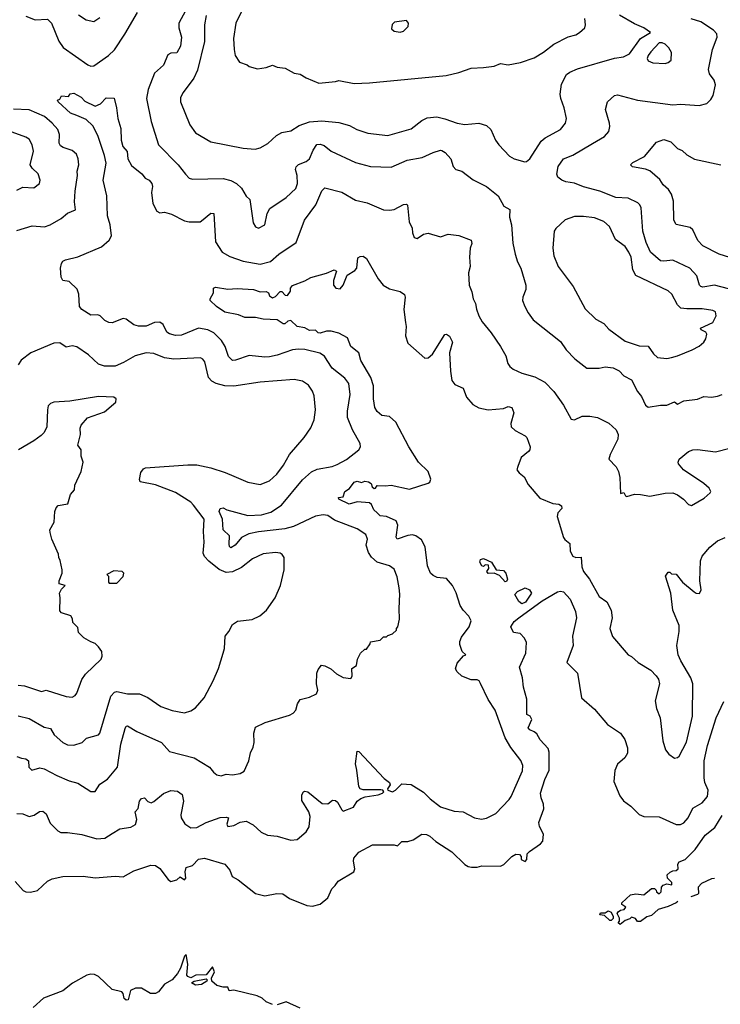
# Model space of a CAD drawing. Extents: x 1771496 to 1971148, y 471553 to 643630.
# Tile 635 of 656: x 1910544 to 1915092, y 524555 to 530948. Entities that reach past the tile are written whole.
import ezdxf

# ---------------------------------------------------------------- set-up
doc = ezdxf.new("R2010")
doc.units = 0

msp = doc.modelspace()

# ---------------------------------------------------------------- linework, layer by layer
at = {"layer": '0CON10XD'}
for points in [[(1911995, 531023.3), (1911947.1, 530925), (1911933.1, 530825), (1911936, 530755), (1911944, 530715), (1911971.7, 530671.7), (1912020, 530655), (1912033.6, 530643.6), (1912088.3, 530628.3), (1912145, 530636.7), (1912185, 530653.3), (1912215, 530638.8), (1912267.5, 530632.5), (1912325, 530601.2), (1912365, 530593.3), (1912405, 530570), (1912486.4, 530536.4), (1912593.6, 530546.4), (1912615, 530553.3), (1912715, 530534.2), (1912815, 530538.6), (1913313.9, 530586.1), (1913395, 530603.8), (1913475, 530633.3), (1913555, 530636.2), (1913625, 530646.7), (1913665, 530663.3), (1913715, 530653.8), (1913795, 530668.8), (1913885, 530698.8), (1913945, 530736.2), (1914011.7, 530788.3), (1914105, 530835.7), (1914155, 530848.6), (1914178, 530865), (1914213.1, 530895), (1914218.1, 530915), (1914212.5, 530955)], [(1910585, 530971.4), (1910645, 530946.5), (1910725, 530951.5), (1910750.7, 530925), (1910798.3, 530808.3), (1910827.4, 530767.4), (1910986, 530655), (1911005, 530646.7), (1911025, 530647.5), (1911120.6, 530715), (1911159, 530751), (1911227, 530853), (1911308.5, 530995)], [(1910925, 530980), (1910975, 530946), (1911025, 530936), (1911065, 530961.2)], [(1911620, 531005), (1911577.5, 530925), (1911576.7, 530895), (1911595.4, 530835), (1911587.7, 530775), (1911565, 530732.5), (1911525, 530731.1), (1911505, 530718.6), (1911477.6, 530652.4), (1911419.2, 530600.8), (1911378.5, 530495), (1911368.2, 530435), (1911397.4, 530287.4), (1911444.4, 530135), (1911572.5, 530005), (1911620, 529945), (1911645, 529919.2), (1911665, 529911.4), (1911865, 529915.6), (1911915, 529904.4), (1911952, 529885), (1911984.6, 529854.6), (1912015, 529801.2), (1912039.1, 529779.1), (1912059.5, 529629.5), (1912075, 529603.3), (1912095, 529594.2), (1912136, 529615), (1912151.7, 529688.3), (1912168.3, 529721.7), (1912275, 529793.1), (1912337.4, 529852.6), (1912348.5, 529885), (1912345.4, 529935.4), (1912335.6, 529975), (1912338.7, 529991.3), (1912355, 530006.7), (1912405, 530027.1), (1912426.3, 530043.7), (1912449.5, 530100.5), (1912472.4, 530137.6), (1912495, 530139.2), (1912520.8, 530130.8), (1912565.8, 530095), (1912725, 530020), (1912822.5, 529995), (1912955, 529989.4), (1913060, 530035), (1913158, 530052), (1913227.5, 530085), (1913275, 530100), (1913285, 530098), (1913306.7, 530085), (1913343.6, 530043.6), (1913358.8, 529995), (1913375.9, 529975.9), (1913415, 529964.2), (1913488.9, 529908.9), (1913575, 529865.6), (1913650, 529805), (1913687.6, 529737.6), (1913726.9, 529715), (1913723.3, 529665), (1913736.7, 529615), (1913746.6, 529496.6), (1913760.5, 529425), (1913775.8, 529375), (1913798.1, 529335), (1913830, 529225), (1913830, 529195), (1913810.8, 529145), (1913809.2, 529125), (1913822.9, 529085), (1913845.6, 529045), (1913878.1, 528998.1), (1914055, 528858), (1914090.8, 528805), (1914147.5, 528745), (1914225, 528685.8), (1914305, 528684.3), (1914345, 528692.9), (1914396.8, 528686.8), (1914435, 528668), (1914465.6, 528635.6), (1914515, 528608.9), (1914554.2, 528534.2), (1914580.4, 528500.4), (1914605.9, 528445.9), (1914625, 528431.2), (1914705, 528445.6), (1914745.5, 528444.5), (1914795, 528466.2), (1914815, 528452), (1914855, 528472.5), (1914945, 528484), (1914985, 528502), (1915035, 528497.3), (1915075, 528502.9), (1915105, 528514.5)], [(1911754.7, 530975.3), (1911743.6, 530915), (1911744.6, 530805), (1911699.5, 530620.5), (1911675, 530568), (1911605.8, 530475), (1911588.3, 530441.7), (1911588.6, 530415), (1911649.2, 530265), (1911685, 530214), (1911784.3, 530154.3), (1911995, 530114.4), (1912073, 530107), (1912105, 530115.7), (1912155, 530144.4), (1912212, 530195), (1912245, 530214.3), (1912305, 530226.9), (1912359.1, 530260.9), (1912425, 530283.6), (1912505, 530290.4), (1912615, 530280), (1912685, 530260), (1912733.3, 530235), (1912805, 530211.4), (1912935, 530195.6), (1913085, 530239.2), (1913155, 530292.9), (1913190.2, 530309.8), (1913253, 530317), (1913304.4, 530304.4), (1913385, 530275.7), (1913435, 530267.5), (1913525, 530275.8), (1913575, 530260.8), (1913602.5, 530235), (1913634, 530165), (1913654, 530135), (1913725, 530061.2), (1913755, 530043.8), (1913824.1, 530024.1), (1913835, 530026), (1913855, 530043.8), (1913930.2, 530159.8), (1913955, 530180), (1914054, 530235), (1914087.1, 530275), (1914093.1, 530305), (1914078.5, 530375), (1914056.7, 530435), (1914053.6, 530465), (1914061.2, 530528.8), (1914095, 530590.6), (1914115, 530606.9), (1914165, 530627.5), (1914405, 530698.5), (1914465, 530706.7), (1914503.3, 530726.7), (1914575, 530825.8), (1914640, 530865), (1914596.7, 530895), (1914535, 530920.6), (1914437.4, 530977.4)], [(1915145, 529200), (1915055, 529223), (1914978.1, 529211.9), (1914966, 529215), (1914958.5, 529225), (1914939.6, 529285), (1914895.5, 529335), (1914785, 529385.3), (1914725, 529379), (1914705, 529382.5), (1914639.1, 529439.1), (1914611.8, 529501.8), (1914590.5, 529575), (1914577.8, 529725), (1914570.8, 529745), (1914558, 529758), (1914495, 529788.9), (1914415, 529793.6), (1914311.2, 529835), (1914205, 529862.1), (1914145, 529885.4), (1914090, 529895), (1914064.6, 529904.6), (1914038.1, 529925), (1914031.2, 529945), (1914040.8, 529995), (1914075, 530044.3), (1914135, 530068.1), (1914263, 530143), (1914340.6, 530189.4), (1914368.2, 530221.8), (1914375.6, 530255), (1914373.3, 530275), (1914347.7, 530365), (1914360.2, 530415), (1914405.4, 530455.4), (1914425, 530459), (1914555, 530425.6), (1914785, 530395.6), (1914835, 530398.9), (1914955, 530390.8), (1915005, 530404), (1915031.7, 530428.3), (1915045.5, 530454.5), (1915061.9, 530525), (1915052.5, 530555), (1915022.9, 530595), (1915015.8, 530625), (1915041.4, 530755), (1915071.4, 530835), (1915070.8, 530855), (1915049.1, 530879.1), (1914965, 530933.8), (1914902.4, 530952.4)], [(1913015, 530867.5), (1913035, 530873.3), (1913066.4, 530903.6), (1913067.5, 530925), (1913055, 530942.5), (1912978.3, 530931.7), (1912963, 530917), (1912958.3, 530888.3), (1912975, 530872.5), (1913015, 530867.5)], [(1914735, 530662.5), (1914755, 530668.8), (1914773.8, 530685), (1914775.6, 530735), (1914759.1, 530765), (1914735, 530788.9), (1914715, 530797.5), (1914695, 530796.2), (1914640.8, 530739.2), (1914623.5, 530715), (1914617.8, 530695), (1914625, 530681.4), (1914655, 530668.1), (1914735, 530662.5)], [(1912541.2, 528735), (1912522.3, 528762.3), (1912492.1, 528782.1), (1912395, 528805.3), (1912355, 528808.5), (1912315, 528803.8), (1912215, 528768.5), (1912165, 528759.2), (1912135, 528756.9), (1912035, 528767.7), (1911945, 528737.1), (1911925, 528735.5), (1911900.5, 528760.5), (1911878.5, 528825), (1911855.2, 528865.2), (1911805.3, 528915.3), (1911766.2, 528935), (1911705, 528944.5), (1911595, 528898.8), (1911555, 528896.5), (1911517.2, 528907.2), (1911498.9, 528918.9), (1911475, 528968.8), (1911455, 528984.3), (1911418.7, 528981.3), (1911365, 528958.1), (1911315, 528957.1), (1911285, 528965.7), (1911235, 529002.5), (1911217, 529007), (1911145, 528980), (1911122, 528982), (1911097.5, 528995), (1911067.5, 529025), (1911050.7, 529030.7), (1911005, 529030), (1910947.1, 529065), (1910933.1, 529085), (1910929.1, 529165), (1910917.6, 529197.6), (1910865, 529247.1), (1910825, 529254.2), (1910812.5, 529275), (1910809, 529335), (1910815.3, 529364.7), (1910825, 529380), (1910841.1, 529388.9), (1910922.2, 529407.8), (1911075, 529473.5), (1911124.7, 529515.3), (1911139.2, 529545), (1911131, 529615), (1911113.4, 529675), (1911109.6, 529805), (1911085.3, 529904.7), (1911104.6, 530015), (1911095.4, 530065), (1911051.8, 530195), (1911018.8, 530258.8), (1910975, 530298.9), (1910915, 530324.5), (1910875, 530340.5), (1910793.3, 530415), (1910790, 530425), (1910805, 530432.5), (1910815, 530452.5), (1910861.7, 530448.3), (1910872.9, 530467.1), (1910895, 530470), (1910942.5, 530445), (1910967.8, 530417.8), (1911035, 530385.6), (1911068.3, 530401.7), (1911105, 530441.2), (1911157.5, 530437.5), (1911173.3, 530375), (1911182.1, 530305), (1911200.8, 530240.8), (1911202.5, 530165), (1911214.3, 530125), (1911241.2, 530091.2), (1911246.5, 530045), (1911270.8, 530000.8), (1911337.4, 529947.4), (1911359.5, 529919.5), (1911385, 529906.2), (1911402.7, 529885), (1911407.1, 529865), (1911400, 529825), (1911407.8, 529755), (1911433.8, 529705), (1911455, 529693.2), (1911485, 529697.5), (1911528.8, 529685), (1911615, 529642), (1911645, 529636), (1911715, 529636.2), (1911725, 529642), (1911785, 529690.8), (1911805, 529688.8), (1911814.4, 529505), (1911859.3, 529439.3), (1911909.3, 529409.3), (1911995, 529379.5), (1912105, 529360), (1912172, 529378), (1912225.5, 529424.5), (1912339.3, 529500.7), (1912393.1, 529646.9), (1912466.9, 529745), (1912505, 529836.7), (1912525, 529856.2), (1912635, 529826.9), (1912725, 529775.7), (1912799.3, 529759.3), (1912905, 529712.5), (1912945, 529710), (1912974.6, 529715.4), (1913035, 529747.1), (1913055, 529750), (1913062.5, 529742.5), (1913072.5, 529635), (1913092, 529595), (1913094.1, 529564.1), (1913105, 529532.5), (1913125, 529526.7), (1913165.8, 529554.2), (1913195, 529562), (1913275, 529538.8), (1913325, 529555.8), (1913395.7, 529545.7), (1913475.7, 529515.7), (1913480, 529495), (1913469.2, 529465), (1913464.4, 529405), (1913469.2, 529345), (1913458, 529305), (1913462.9, 529225), (1913479.7, 529179.7), (1913487.5, 529135), (1913504, 529105), (1913508.8, 529068.8), (1913524.2, 529025), (1913545.8, 528985), (1913604.2, 528915), (1913665, 528826), (1913700.8, 528765), (1913712.5, 528715), (1913725.6, 528695.6), (1913748.7, 528678.7), (1913805, 528653.1), (1913888.7, 528628.7), (1913954, 528595), (1914012.8, 528532.8), (1914075.6, 528445), (1914125, 528353.8), (1914145, 528350), (1914195, 528374), (1914245, 528374), (1914295, 528364), (1914368.3, 528328.3), (1914415.6, 528285.6), (1914429.2, 528255), (1914427.8, 528225), (1914376.9, 528125), (1914369.2, 528095), (1914416, 528045), (1914430.8, 528015), (1914440.8, 527975), (1914445, 527872.5), (1914467, 527877), (1914476.4, 527856.4), (1914485, 527851.2), (1914536.1, 527866.1), (1914575, 527865.7), (1914635, 527853.3), (1914735, 527873.1), (1914785, 527875.7), (1914815, 527863.1), (1914852.9, 527835), (1914885, 527800.8), (1914905, 527794.2), (1914988.3, 527841.7), (1915026.7, 527875), (1915030, 527885), (1915020, 527905), (1914985.5, 527935.5), (1914853.8, 528025), (1914822, 528065), (1914819.2, 528075), (1914825.7, 528094.3), (1914886.7, 528145), (1914915, 528155.7), (1914945, 528157.5), (1915061.4, 528141.4), (1915255, 528191.2)], [(1910525, 529579.2), (1910625, 529608.6), (1910705, 529603.1), (1910741.2, 529615), (1910812.6, 529657.4), (1910855, 529692.5), (1910906.2, 529713.8), (1910900.8, 529765), (1910904.4, 529834.4), (1910919.4, 529935), (1910917.8, 529965), (1910927.7, 530005), (1910923.8, 530045), (1910912.2, 530075), (1910885, 530098.5), (1910827.2, 530117.2), (1910809.6, 530129.6), (1910801.5, 530145), (1910801.9, 530201.9), (1910791.8, 530235), (1910756.1, 530276.1), (1910705, 530319.6), (1910605, 530362.1), (1910505, 530366.7)], [(1910525, 529841.1), (1910565, 529860), (1910635, 529856.7), (1910673.3, 529885), (1910677.1, 529905), (1910665, 529946.2), (1910624.5, 529984.5), (1910612.5, 530005), (1910633.3, 530095), (1910625.5, 530135), (1910605, 530171.4), (1910585, 530184.5), (1910495, 530217.1)], [(1915155, 529404.4), (1915085, 529424.4), (1914978.7, 529478.7), (1914947.5, 529515), (1914915, 529583.8), (1914897.6, 529597.6), (1914805, 529618), (1914791.8, 529645), (1914788.3, 529768.3), (1914775.6, 529815), (1914756, 529846), (1914720.6, 529875), (1914700.5, 529910.5), (1914635, 529965.8), (1914607.9, 529977.9), (1914522.5, 529992.5), (1914510, 530005), (1914525, 530021.2), (1914601.3, 530058.7), (1914677.7, 530152.3), (1914725, 530168.8), (1914771.2, 530155), (1914815, 530112), (1914845, 530098), (1914875, 530069.2), (1914925, 530041.4), (1915095, 530004.4)], [(1914745, 528747.5), (1914775, 528754.3), (1914815.5, 528764.5), (1914910, 528805), (1914955, 528828.1), (1914985, 528854.6), (1914998.4, 528875), (1915005.8, 528905), (1914998, 528918), (1914968.6, 528935), (1914964.3, 528945), (1915045, 528981.8), (1915065, 529024), (1915061.5, 529051.5), (1915045, 529060), (1914975, 529071.1), (1914875, 529070), (1914835.7, 529075.7), (1914815.6, 529095.6), (1914777.1, 529165), (1914755, 529186.9), (1914545, 529287.1), (1914523.8, 529323.8), (1914513.5, 529405), (1914499.2, 529439.2), (1914474.2, 529475), (1914411.2, 529521.2), (1914372.9, 529605), (1914337, 529637), (1914275, 529661.1), (1914205, 529670), (1914145, 529669.2), (1914085, 529648.8), (1914025, 529592.5), (1914013.8, 529575), (1914006, 529465), (1914012.5, 529415), (1914040, 529345), (1914138, 529215), (1914215, 529071.2), (1914285, 529002.5), (1914336.1, 528976.1), (1914368.9, 528938.9), (1914475, 528859.4), (1914565, 528829.5), (1914625, 528828), (1914658.3, 528778.3), (1914685, 528754.2), (1914745, 528747.5)], [(1910525, 525794), (1910565, 525791.4), (1910605, 525774), (1910637.7, 525782.3), (1910672.3, 525807.7), (1910695, 525810), (1910715, 525792.5), (1910741.9, 525731.9), (1910790.9, 525680.9), (1910811.3, 525671.3), (1910855, 525671.1), (1910947.8, 525657.8), (1911045, 525629.5), (1911096.4, 525633.6), (1911145, 525663.6), (1911195, 525694), (1911265, 525705.5), (1911296.6, 525723.4), (1911305.3, 525755), (1911294.5, 525805.5), (1911314.3, 525825.7), (1911321.4, 525875), (1911335, 525892), (1911355, 525896.7), (1911375, 525872), (1911396.8, 525863.2), (1911415, 525870.8), (1911477.3, 525922.7), (1911525, 525944.2), (1911568.8, 525938.8), (1911598.3, 525918.3), (1911608.6, 525875), (1911591.1, 525785), (1911593.3, 525765), (1911616.7, 525726.7), (1911655, 525701.5), (1911695, 525703.6), (1911755, 525736.5), (1911845, 525767.1), (1911885, 525770), (1911900, 525765), (1911888.8, 525725), (1911895, 525710), (1911935, 525716.7), (1911975, 525737.5), (1912015, 525743.3), (1912060.5, 525720.5), (1912112.7, 525672.7), (1912153, 525653), (1912215, 525646.7), (1912305, 525620), (1912345, 525626), (1912404.6, 525675.4), (1912422.8, 525707.2), (1912430, 525775), (1912420.8, 525805), (1912375, 525877.5), (1912375.8, 525914.2), (1912387.5, 525935), (1912395, 525938.8), (1912415, 525934), (1912508.6, 525858.6), (1912545, 525856.9), (1912575, 525880), (1912595, 525878.8), (1912607.9, 525867.9), (1912635, 525817.5), (1912645, 525810), (1912712, 525835), (1912735.3, 525874.7), (1912758.4, 525891.6), (1912787.8, 525902.2), (1912870.8, 525915), (1912900, 525925), (1912908.8, 525935), (1912902.5, 525945), (1912888.3, 525948.3), (1912775, 525946.9), (1912754.7, 525954.7), (1912745, 525968.8), (1912733.8, 526075), (1912723.7, 526116.3), (1912735, 526198), (1912745, 526195.7), (1912911.3, 526021.3), (1912945.7, 525995), (1912950.3, 525979.7), (1912931.2, 525955), (1912933.3, 525945), (1912965, 525935.5), (1912983.1, 525945), (1913024.2, 525985.8), (1913085, 525983.1), (1913165, 525933.5), (1913208.9, 525888.9), (1913275, 525837.5), (1913365, 525810), (1913424.1, 525804.1), (1913496.8, 525766.8), (1913542.7, 525757.3), (1913575, 525764.4), (1913635, 525794.4), (1913721.9, 525885), (1913735.6, 525905), (1913808.3, 526071.7), (1913810.3, 526105), (1913797.1, 526137.1), (1913732.6, 526222.6), (1913695.5, 526285), (1913630, 526465), (1913585.8, 526535), (1913535, 526637.5), (1913526.2, 526655), (1913515, 526662), (1913475, 526660.8), (1913415, 526685.5), (1913385, 526713.5), (1913373.3, 526733.3), (1913385, 526768.9), (1913425, 526817.5), (1913440, 526825), (1913416.2, 526845), (1913400.6, 526890.6), (1913401.5, 526911.5), (1913412.1, 526937.9), (1913462.9, 527005), (1913474.4, 527045), (1913460.6, 527075), (1913423.4, 527113.4), (1913404, 527144), (1913377.6, 527227.6), (1913354.7, 527274.7), (1913315, 527318.9), (1913255, 527326.7), (1913228.3, 527338.3), (1913210.8, 527355), (1913192.4, 527402.4), (1913176.5, 527525), (1913151.7, 527571.7), (1913116.4, 527596.4), (1913095, 527602.2), (1913065, 527599.1), (1912995, 527576), (1912988.6, 527588.6), (1912998.9, 527665), (1912988.5, 527695), (1912925, 527722), (1912885, 527725.4), (1912865, 527746.5), (1912843.1, 527765), (1912829.1, 527799.1), (1912815, 527811.3), (1912735, 527817.5), (1912682.3, 527802.3), (1912616.7, 527835), (1912614, 527846), (1912645, 527850), (1912655.8, 527885), (1912685.5, 527904.5), (1912716, 527945), (1912735, 527951.5), (1912762.2, 527942.2), (1912785, 527950.9), (1912808.2, 527948.2), (1912825.7, 527935.7), (1912833.1, 527915), (1912845, 527904.5), (1912855, 527906.7), (1912865.7, 527924.3), (1912918.9, 527921.1), (1912955, 527925.8), (1913075, 527900.6), (1913195, 527939.2), (1913206, 527945), (1913214.3, 527965), (1913196.9, 528015), (1913133.3, 528075), (1913070.3, 528175), (1912985, 528335.6), (1912945, 528372.2), (1912895, 528377.1), (1912865, 528402.9), (1912849.7, 528430.3), (1912841.2, 528485), (1912840, 528570), (1912824.1, 528625), (1912759.1, 528735), (1912745, 528784.2), (1912695, 528826.2), (1912672.7, 528882.7), (1912615, 528912.5), (1912565.3, 528925.3), (1912535, 528926.2), (1912495, 528912.8), (1912482, 528915), (1912465, 528932), (1912425, 528930), (1912395, 528947.5), (1912345, 528956.2), (1912305, 528994.2), (1912285, 528989.2), (1912265, 528973.3), (1912255, 528973.8), (1912215, 528998.8), (1912125, 529003.1), (1912075, 529014.4), (1912005, 529014.3), (1911965, 529031.9), (1911875, 529048.5), (1911821.4, 529085), (1911781.2, 529125), (1911780, 529135), (1911802.5, 529175), (1911803.3, 529205), (1911815, 529211.2), (1911895, 529197.5), (1911956.8, 529203.2), (1912062.5, 529195), (1912105, 529181.1), (1912145, 529181.9), (1912159.2, 529175), (1912166.9, 529155), (1912185, 529142.7), (1912205, 529150), (1912235, 529183.1), (1912245, 529182.2), (1912268.6, 529158.6), (1912282.7, 529157.3), (1912303.1, 529185), (1912303.3, 529205), (1912315, 529220.8), (1912395, 529251.4), (1912435, 529273.3), (1912535, 529301.4), (1912585, 529323.8), (1912600, 529315), (1912580.8, 529255), (1912581.4, 529225), (1912595.5, 529205.5), (1912625, 529201.1), (1912645, 529224), (1912670.4, 529289.6), (1912719.8, 529320.2), (1912732.5, 529335), (1912739.3, 529400.7), (1912755, 529410), (1912775, 529411.2), (1912796.6, 529396.6), (1912871.5, 529265), (1912904.2, 529224.2), (1912945, 529200.4), (1913013.3, 529183.3), (1913042.6, 529162.6), (1913047.5, 529145), (1913037.9, 529065), (1913048.6, 528981.4), (1913053.9, 528955), (1913047.8, 528895), (1913065, 528847.5), (1913175, 528749.2), (1913195, 528751.4), (1913225, 528775.7), (1913305, 528903.3), (1913315, 528906.2), (1913335, 528893.8), (1913353.8, 528855), (1913334.4, 528784.4), (1913340, 528665), (1913350, 528605), (1913369.3, 528579.3), (1913424, 528555), (1913445, 528496.7), (1913485, 528449.2), (1913525, 528427.5), (1913585, 528414.3), (1913685, 528424.2), (1913715, 528435.7), (1913739.3, 528429.3), (1913752, 528395), (1913732, 528325), (1913733.8, 528305), (1913760.3, 528280.3), (1913826.3, 528246.3), (1913835.6, 528235), (1913857.1, 528175), (1913855.7, 528155), (1913848, 528145), (1913800, 528105), (1913777.5, 528047.5)], [(1910535, 526428.5), (1910605, 526410), (1910702.5, 526355), (1910745, 526345.5), (1910768.6, 526305), (1910825, 526255.8), (1910855, 526240.8), (1910895, 526237.1), (1910948.8, 526255), (1910976.9, 526283.1), (1911055, 526304.4), (1911064.3, 526315), (1911136.1, 526555), (1911158.8, 526581.2), (1911175.3, 526585.3), (1911245, 526571.9), (1911321.2, 526571.2), (1911375, 526546.7), (1911459.6, 526489.6), (1911535, 526462.7), (1911615, 526446.9), (1911655, 526460), (1911685, 526480.8), (1911741.4, 526545), (1911799.4, 526655), (1911834.4, 526735.6), (1911866, 526835), (1911873.9, 526866.1), (1911877.5, 526945), (1911902.5, 526975), (1911925, 527020), (1911958.3, 527041.7), (1912053.3, 527053.3), (1912102.3, 527077.7), (1912145.5, 527114.5), (1912202.5, 527195), (1912237.1, 527275), (1912260.6, 527375), (1912260.8, 527455), (1912248.8, 527475), (1912235, 527484), (1912205, 527488.1), (1912125, 527480.5), (1912055, 527446.5), (1911985, 527390.5), (1911925, 527363.1), (1911885, 527358.7), (1911839, 527379), (1911772.9, 527432.9), (1911743.1, 527463.1), (1911735.3, 527485), (1911742.7, 527555), (1911737.2, 527625), (1911740.8, 527705), (1911673.5, 527795), (1911654.3, 527815), (1911555, 527878.2), (1911425, 527926.7), (1911326.1, 527946.1), (1911321.4, 527961.4), (1911331.7, 528008.3), (1911348.6, 528031.4), (1911361.5, 528038.5), (1911635, 528057.5), (1911695, 528056.5), (1911785, 528037.8), (1911878.3, 528008.3), (1911935, 527983.1), (1912025, 527945.7), (1912105, 527930.6), (1912165, 527954.3), (1912212.6, 527997.4), (1912257.8, 528055), (1912295, 528124.3), (1912390, 528235), (1912435, 528297.5), (1912455, 528350), (1912464, 528415), (1912455.7, 528505.7), (1912445, 528536.7), (1912418.8, 528575), (1912379.7, 528599.7), (1912325, 528611.9), (1912105.5, 528594.5), (1911935, 528568.8), (1911875, 528570.8), (1911818.8, 528585), (1911791.5, 528601.5), (1911769.5, 528625), (1911745.4, 528725.4), (1911733, 528743), (1911718, 528752), (1911545, 528743.2), (1911485, 528752.7), (1911415, 528780.8), (1911365, 528785.5), (1911293.8, 528765), (1911218.7, 528721.3), (1911165, 528698.9), (1911095, 528697.3), (1911055, 528711.1), (1910990.9, 528770.9), (1910915, 528824.4), (1910885, 528829.4), (1910845, 528821.4), (1910805, 528849.2), (1910765, 528847.1), (1910616, 528785), (1910552.8, 528737.2), (1910534.1, 528705.9)], [(1910526.7, 526165), (1910555, 526152.5), (1910585, 526148), (1910601.2, 526135), (1910603.6, 526095), (1910624, 526075), (1910675, 526091.4), (1910703.2, 526083.2), (1910785, 526040), (1910866.2, 526006.2), (1910921.4, 525991.4), (1911005, 525936.2), (1911033.9, 525936.1), (1911064.6, 525985.4), (1911115, 526015.8), (1911179.2, 526095), (1911200.9, 526245), (1911229.4, 526345), (1911235, 526360), (1911245, 526363.8), (1911305, 526326.5), (1911465.5, 526255.5), (1911517.2, 526197.2), (1911675.9, 526155.9), (1911775.5, 526095.5), (1911801.8, 526061.8), (1911824.7, 526044.7), (1911851.3, 526038.7), (1911885, 526049.4), (1911925, 526045.6), (1911975, 526053.3), (1912000.9, 526069.1), (1912032.5, 526135), (1912043.2, 526186.8), (1912060, 526225), (1912066, 526255), (1912064, 526315), (1912075.9, 526354.1), (1912137.5, 526385), (1912295, 526432.5), (1912320, 526445), (1912336.1, 526463.9), (1912347.5, 526505), (1912365, 526533.3), (1912425, 526550), (1912470, 526570), (1912478.8, 526595), (1912471.2, 526635), (1912473.8, 526705), (1912481.7, 526728.3), (1912503.9, 526756.1), (1912525, 526753.3), (1912565, 526733.3), (1912601.7, 526701.7), (1912645, 526677.5), (1912695, 526670), (1912702.5, 526685), (1912700, 526735), (1912730, 526755), (1912737.5, 526795), (1912757.5, 526835), (1912785, 526860), (1912795, 526860), (1912820, 526895), (1912821.7, 526908.3), (1912885, 526920), (1912905, 526940), (1912925, 526940), (1912935, 526950), (1912965, 526960), (1912990, 526985), (1912990, 526995), (1913000, 527005), (1913010, 527055), (1913006.7, 527125), (1913012.5, 527217.5), (1913008, 527258), (1912995, 527330), (1912975, 527380), (1912945, 527401.2), (1912865, 527425.7), (1912828.9, 527458.9), (1912808.5, 527488.5), (1912794.3, 527535), (1912801.4, 527575), (1912792, 527605), (1912735, 527641.9), (1912588.4, 527698.4), (1912545, 527728.8), (1912515, 527732.9), (1912464.7, 527725.3), (1912321.8, 527658.2), (1912265, 527641.4), (1912095, 527622.7), (1912031.5, 527608.5), (1911985, 527586.7), (1911943.3, 527535), (1911915, 527519.2), (1911906.9, 527526.9), (1911903.4, 527543.4), (1911907.3, 527597.3), (1911865.5, 527635), (1911860.7, 527705), (1911839.4, 527755), (1911846.2, 527775), (1911865, 527778.2), (1911890, 527765), (1912025, 527727.9), (1912115, 527733.9), (1912175, 527750.8), (1912244.5, 527795), (1912380.4, 527959.6), (1912438.5, 528011.5), (1912475, 528028.5), (1912573.7, 528046.3), (1912605, 528058.9), (1912665, 528092.2), (1912745.8, 528155), (1912755.7, 528175), (1912754.4, 528195), (1912705.3, 528285.3), (1912672.5, 528365), (1912671.8, 528405), (1912690, 528515), (1912681.2, 528585), (1912655, 528621.1), (1912572.5, 528685), (1912541.2, 528735)], [(1910535, 526628.1), (1910575, 526623.1), (1910685, 526586.7), (1910716.4, 526593.6), (1910845.8, 526554.2), (1910885, 526550), (1910905, 526560), (1910915.7, 526574.3), (1910947, 526663), (1910970.9, 526699.1), (1911073.3, 526795), (1911080, 526815), (1911077.5, 526845), (1911056.4, 526876.4), (1911035, 526897.5), (1911005, 526907.5), (1910960, 526935), (1910925, 526970), (1910921.7, 527001.7), (1910890, 527035), (1910887, 527057), (1910876.4, 527076.4), (1910816.4, 527096.4), (1910805, 527110), (1910807.5, 527195), (1910802.5, 527225), (1910815, 527250), (1910840, 527275), (1910800, 527285), (1910800, 527305), (1910820, 527355), (1910820, 527375), (1910807, 527437), (1910797.5, 527455), (1910797, 527477), (1910752.5, 527575), (1910741.7, 527618.3), (1910740, 527635), (1910767.5, 527685), (1910772.5, 527755), (1910781.7, 527778.3), (1910795, 527792.5), (1910857.5, 527805), (1910873.3, 527865), (1910900, 527895), (1910902.5, 527925), (1910942.5, 528015), (1910956.7, 528075), (1910943.6, 528113.6), (1910942.5, 528155), (1910922.5, 528185), (1910940, 528255), (1910937.5, 528295), (1910942.5, 528315), (1910985, 528362.5), (1911095, 528402.5), (1911167.5, 528465), (1911170, 528485), (1911155, 528496.7), (1911055, 528501.2), (1910868.8, 528471.2), (1910765, 528464), (1910745, 528456.2), (1910730, 528440), (1910723.8, 528415), (1910721.2, 528305), (1910702.3, 528267.7), (1910682.7, 528247.3), (1910636.6, 528213.4), (1910536.2, 528155)], [(1913777.5, 528047.5), (1913772.5, 528025), (1913786.7, 528005), (1913818.6, 527978.6), (1913845, 527928.8), (1913921.7, 527841.7), (1914005, 527806.9), (1914045, 527802), (1914060.7, 527790.7), (1914063.3, 527775), (1914038, 527745), (1914033, 527723), (1914075.6, 527585), (1914082.4, 527572.4), (1914116.7, 527546.7), (1914117, 527497), (1914135, 527464.2), (1914155, 527456.2), (1914188.9, 527458.9), (1914193.5, 527395), (1914204, 527364), (1914243.3, 527315), (1914305, 527203.8), (1914355, 527167.5), (1914384, 527115), (1914390.8, 527065), (1914375.6, 526995), (1914393.6, 526943.6), (1914494, 526825), (1914515, 526814), (1914558.8, 526775), (1914641.2, 526725), (1914677.1, 526687.1), (1914692, 526665), (1914698.6, 526635), (1914669.2, 526525), (1914679.2, 526475), (1914701.4, 526415), (1914718.6, 526265), (1914737.3, 526207.3), (1914758.3, 526178.3), (1914795, 526152.5), (1914815, 526156.7), (1914825, 526166.7), (1914873.8, 526256.2), (1914912.3, 526425), (1914914.5, 526635), (1914902.2, 526675), (1914836.7, 526785), (1914820, 526825), (1914810.8, 526885), (1914825.5, 526975), (1914824.5, 527015), (1914784.4, 527115), (1914770.6, 527225), (1914737.5, 527335), (1914755, 527360), (1914765, 527360), (1914775, 527350), (1914805, 527347.5), (1914846.1, 527296.1), (1914922.1, 527232.1), (1914935, 527224), (1914957.7, 527222.3), (1914968, 527245), (1914960, 527305), (1914963.1, 527435), (1914974.6, 527465.4), (1915025, 527522.9), (1915075, 527563.1), (1915125, 527586.7)], [(1913695, 527297.5), (1913660, 527340), (1913625, 527354), (1913585, 527352.5), (1913577.5, 527365), (1913590, 527385), (1913586.7, 527406.7), (1913565, 527407.5), (1913555, 527397.5), (1913545, 527402.5), (1913531.2, 527425), (1913536.7, 527443.3), (1913555, 527448.8), (1913606.1, 527426.1), (1913636.4, 527376.4), (1913685, 527372.5), (1913700, 527355), (1913710, 527315), (1913705, 527300), (1913695, 527297.5)], [(1911175, 527290), (1911217, 527333), (1911220, 527355), (1911210, 527365), (1911155, 527370), (1911110, 527345), (1911120, 527335), (1911120, 527295), (1911125, 527290), (1911175, 527290)], [(1913805, 527154.5), (1913785, 527169.4), (1913758, 527215), (1913775, 527236), (1913825, 527259.2), (1913853.3, 527245), (1913866.2, 527225), (1913828.6, 527165), (1913805, 527154.5)], [(1910515, 525352.5), (1910565.8, 525295), (1910585, 525286.4), (1910613.9, 525283.9), (1910659.4, 525295), (1910725.4, 525354.6), (1910755, 525369.4), (1910825, 525384.5), (1910956.7, 525386.7), (1911035, 525375.6), (1911165, 525386.9), (1911215, 525382.9), (1911285, 525422.1), (1911395, 525458.1), (1911425, 525457.1), (1911455, 525437.5), (1911508, 525365), (1911525, 525352), (1911565, 525362.5), (1911585, 525383.3), (1911615, 525363.8), (1911623.3, 525375), (1911618.9, 525415), (1911625.8, 525444.2), (1911665, 525456.2), (1911705, 525497.1), (1911745, 525503.6), (1911875, 525465.5), (1911907.5, 525425), (1911924.4, 525385), (1911963, 525363), (1912075.3, 525275.3), (1912135, 525260), (1912214.6, 525275.4), (1912251.5, 525271.5), (1912295, 525241.4), (1912407.3, 525197.3), (1912445, 525192.5), (1912495, 525204.5), (1912545, 525246.7), (1912570, 525305), (1912593.3, 525326.7), (1912611.1, 525355), (1912713.3, 525415), (1912720, 525435), (1912711.2, 525485), (1912713.9, 525503.9), (1912745, 525542.5), (1912835, 525591.2), (1912975, 525590), (1912996.1, 525583.9), (1913025, 525612.5), (1913065, 525612), (1913098.1, 525621.9), (1913155, 525658.8), (1913185, 525656.9), (1913205.9, 525645.9), (1913245, 525612.9), (1913349.2, 525545), (1913435, 525462), (1913455, 525450), (1913476.4, 525446.4), (1913515, 525446.2), (1913545, 525453.3), (1913665, 525452.5), (1913686.4, 525463.6), (1913740, 525515), (1913765, 525530), (1913788.3, 525528.3), (1913800, 525515), (1913800, 525495), (1913825, 525482.5), (1913836.7, 525495), (1913838.3, 525531.7), (1913853.3, 525546.7), (1913925, 525597.5), (1913940, 525615), (1913945, 525660), (1913919.7, 525709.7), (1913914, 525735), (1913947.8, 525825), (1913945.5, 525855), (1913928.5, 525895), (1913925.4, 525925), (1913953.1, 526015), (1913981.2, 526075), (1913981.2, 526191.2), (1913974, 526215), (1913922.8, 526272.8), (1913900.8, 526310.8), (1913883.8, 526325), (1913855, 526336.2), (1913845, 526350), (1913868.8, 526405), (1913857.5, 526425), (1913836.7, 526436.7), (1913837.1, 526537.1), (1913813.8, 526615), (1913809.2, 526675), (1913789.2, 526745), (1913830.9, 526835), (1913834.2, 526905), (1913822.3, 526932.3), (1913792.3, 526962.3), (1913749.4, 526969.4), (1913732.9, 527005), (1913755, 527041.4), (1913785, 527063.6), (1913935, 527175.4), (1914035, 527233.6), (1914055, 527237.5), (1914075, 527232.9), (1914117.3, 527185), (1914152.3, 527105), (1914160, 527065), (1914133.8, 526945), (1914136.4, 526885), (1914095.7, 526775), (1914164.4, 526704.4), (1914191.9, 526545), (1914275, 526471.9), (1914361.2, 526371.2), (1914444.5, 526314.5), (1914472.9, 526275), (1914490.9, 526220.9), (1914490, 526185), (1914473.6, 526156.4), (1914425.7, 526115), (1914407.1, 526072.9), (1914401.7, 526001.7), (1914439.4, 525909.4), (1914465, 525875.7), (1914511.8, 525841.8), (1914565, 525786.7), (1914595, 525775.5), (1914695, 525771.4), (1914805, 525722.9), (1914835, 525723.3), (1914855, 525732.7), (1914884.6, 525765), (1914915, 525829.2), (1914975, 525862.2), (1915009.5, 525905), (1915014.5, 525945), (1914991.8, 525995), (1914987.1, 526025), (1914987.1, 526135), (1915009.6, 526235), (1915064.6, 526415), (1915115, 526520)], [(1914817.8, 525223.4), (1914805.9, 525214.1), (1914755, 525190), (1914688.8, 525171.2), (1914645, 525131.2), (1914615, 525122.5), (1914575, 525092), (1914555, 525092.5), (1914543, 525113), (1914515, 525120), (1914505, 525110), (1914475, 525100), (1914443, 525073), (1914430, 525085), (1914437.5, 525095), (1914437.5, 525115), (1914422.5, 525145), (1914430, 525155), (1914445, 525166.7), (1914468.3, 525171.7), (1914480, 525185), (1914453.6, 525203.6), (1914453.3, 525215), (1914510, 525265), (1914545, 525272.5), (1914595, 525266.7), (1914646.1, 525306.1), (1914666.2, 525306.2), (1914676.7, 525296.7), (1914677.5, 525285), (1914695, 525272.5), (1914707.5, 525285), (1914710, 525315), (1914721.2, 525328.8), (1914746.4, 525336.4), (1914778.3, 525331.7), (1914777.5, 525345), (1914750, 525375), (1914747.5, 525395), (1914766.4, 525413.6), (1914785, 525422.5), (1914807, 525423), (1914820, 525435), (1914816.7, 525465), (1914825, 525480), (1914864.1, 525495.9), (1914930, 525560), (1914995, 525653.3), (1915056.1, 525703.9), (1915105, 525781.2)], [(1915053.9, 525372.4), (1915035, 525369.2), (1914970, 525340), (1914948, 525315), (1914950, 525275), (1914945, 525267.5), (1914900.1, 525253.7)], [(1914385, 525100), (1914375, 525100), (1914341.7, 525131.7), (1914310, 525135), (1914315, 525150), (1914345, 525150), (1914365, 525162.5), (1914383, 525153), (1914397.5, 525125), (1914397, 525113), (1914385, 525100)], [(1912185.8, 524554.2), (1912145, 524571.4), (1912118.8, 524595), (1912085, 524609.4), (1911933.8, 524646.2), (1911903.6, 524643.6), (1911895, 524666.7), (1911865, 524667.5), (1911825, 524678.1), (1911792.5, 524705), (1911789.2, 524725), (1911807.9, 524765), (1911795, 524797.5), (1911755, 524747.1), (1911686.7, 524743.3), (1911655, 524728.1), (1911636, 524735), (1911630, 524745), (1911635.9, 524815.9), (1911625, 524877.5), (1911615, 524866.7), (1911589.2, 524790.8), (1911568.2, 524755), (1911535, 524714.4), (1911483.7, 524686.3), (1911445, 524635.6), (1911425, 524625.4), (1911394.2, 524625), (1911335, 524659.6), (1911295, 524660), (1911264.4, 524645), (1911249.2, 524585), (1911235, 524582.2), (1911222.2, 524592.2), (1911216.9, 524625), (1911206.7, 524636.7), (1911145, 524650.8), (1911055, 524736.2), (1911029.1, 524749.1), (1911005, 524750), (1910980, 524745), (1910886.9, 524693.1), (1910825, 524643.5), (1910698, 524595), (1910632.5, 524535)], [(1911685, 524680.3), (1911658.8, 524695), (1911677.5, 524705), (1911755, 524720.8), (1911760.8, 524715), (1911758.5, 524705), (1911725, 524684.2), (1911685, 524680.3)], [(1912365, 524530), (1912275, 524571.2), (1912215, 524551.2)]]:
    msp.add_lwpolyline(points, dxfattribs=at)

doc.saveas('drawing.dxf')
